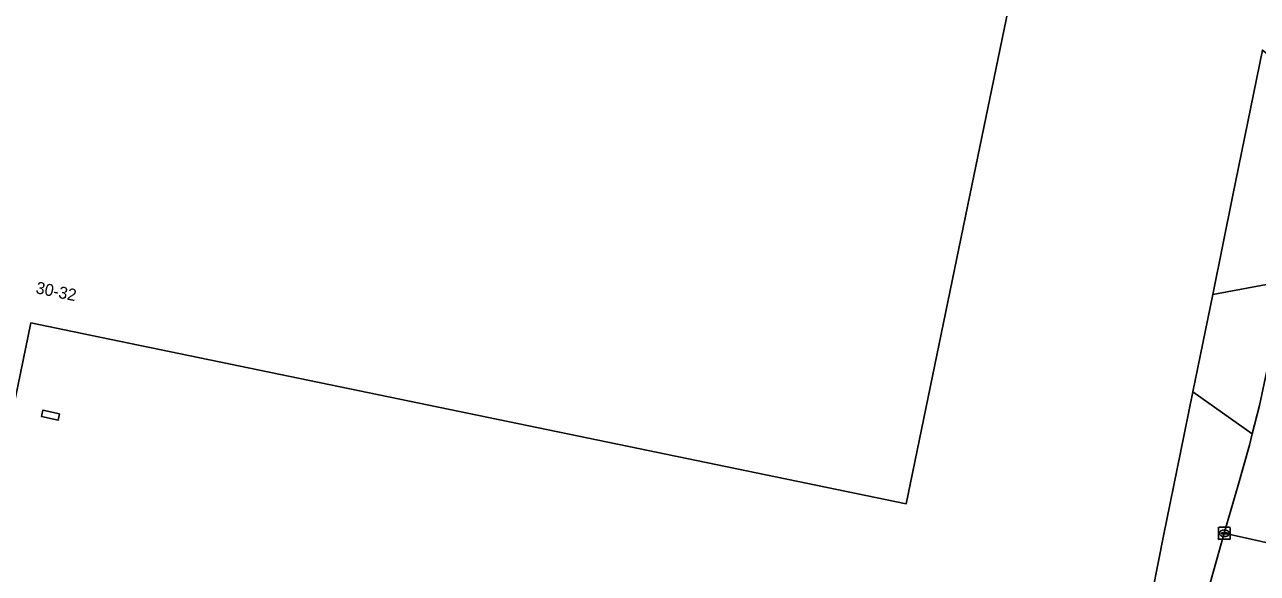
# Model space of a CAD drawing. Extents: x 157692 to 159674, y 381452 to 383291.
# Drawn here: x 158104.5 to 158207.7, y 382218.4 to 382264.3 of the extents above; entities that cross this region are included whole.
import ezdxf

# ---------------------------------------------------------------- set-up
doc = ezdxf.new("R2010")
doc.units = 0
for name, color, linetype in [('IMGEO_Erf', 7, 'Continuous'), ('IMGEO_Kolk', 7, 'Continuous'), ('IMGEO_Pand', 7, 'Continuous'), ('IMGEO_Pand_nummerreeks', 7, 'Continuous'), ('IMGEO_Rijbaan_lokaal_gesloten', 7, 'Continuous'), ('IMGEO_Voetpad_open', 7, 'Continuous')]:
    doc.layers.add(name, color=color, linetype=linetype)

msp = doc.modelspace()

# ---------------------------------------------------------------- linework, layer by layer
at = {"layer": 'IMGEO_Erf'}
msp.add_lwpolyline([(157882.04, 382363.73), (157890.31, 382303.27), (157892.25, 382289.09), (157893.24, 382282.29), (157893.69, 382278.44), (157908.35, 382268.17), (157916.85, 382263.75), (157928.76, 382257.88), (157939.46, 382250.49), (158076.24, 382222.29), (158077.52, 382222.1), (158103.67, 382210.06), (158178.42, 382194.72), (158193.12, 382191.69), (158194.23, 382193.79), (158194.66, 382195.85), (158197.12, 382207.67), (158199.84, 382221.5), (158201.26, 382228.47), (158202.31, 382233.55), (158203.97, 382241.69), (158205.66, 382250), (158208.13, 382262.14)], dxfattribs=at)
for points in [[(158191.55, 382288.32), (158183.63, 382250), (158178.3, 382224.18), (158109.97, 382238.3), (158105, 382239.32), (158103.5, 382231.98), (158081.67, 382236.49), (158081.85, 382237.37), (158078.93, 382237.98), (158078.68, 382236.85), (158053.51, 382242.03), (158053.56, 382242.29), (158042.93, 382244.5), (158044.57, 382252.45), (158045.53, 382257.07), (158056.12, 382254.86), (158068.35, 382313.75)], [(158107.41, 382231.72), (158107.3, 382231.19), (158105.89, 382231.49), (158106, 382232.01)]]:
    msp.add_lwpolyline(points, close=True, dxfattribs=at)
at = {"layer": 'IMGEO_Kolk'}
for p, q in [((158204.44, 382221.28), (158204.44, 382222.13)), ((158204.51, 382222.21), (158205.36, 382222.21)), ((158205.44, 382222.13), (158205.44, 382221.28)), ((158205.36, 382221.21), (158204.51, 382221.21)), ((158204.7, 382221.7), (158204.7, 382221.71)), ((158204.74, 382221.75), (158205.14, 382221.75)), ((158205.13, 382221.66), (158204.74, 382221.66)), ((158204.95, 382221.43), (158204.92, 382221.43)), ((158204.93, 382221.99), (158204.95, 382221.99)), ((158205.18, 382221.71), (158205.18, 382221.7))]:
    msp.add_line(p, q, dxfattribs=at)
for points in [[(158204.44, 382221.28), (158204.44, 382222.13)], [(158204.51, 382222.21), (158205.36, 382222.21)], [(158205.44, 382222.13), (158205.44, 382221.28)], [(158205.36, 382221.21), (158204.51, 382221.21)]]:
    msp.add_lwpolyline(points, dxfattribs=at)
for centre, radius, start, end in [((158204.51, 382222.13), 0.0765, 91.552, 178.448), ((158204.51, 382222.13), 0.0765, 91.552, 178.448), ((158205.36, 382222.13), 0.0765, 1.552, 88.448), ((158205.36, 382222.13), 0.0765, 1.552, 88.448), ((158204.51, 382221.28), 0.0765, 181.552, 268.448), ((158204.51, 382221.28), 0.0765, 181.552, 268.448), ((158204.74, 382221.71), 0.0403, 85.8775, 175.7526), ((158204.73, 382221.7), 0.0366, 178.938, 274.7102), ((158205.14, 382221.71), 0.043, 264.8664, 352.4533), ((158205.14, 382221.71), 0.0386, 1.7309, 96.639), ((158205.36, 382221.28), 0.0765, 271.552, 358.448), ((158205.36, 382221.28), 0.0765, 271.552, 358.448)]:
    msp.add_arc(centre, radius, start, end, dxfattribs=at)
for centre, major_axis, ratio, start_param, end_param in [((158204.92, 382221.71), (-0.387, 0.002), 0.722429, 4.712389, 7.853982), ((158204.95, 382221.71), (-0.39, 0.002), 0.717154, 1.570796, 4.712389)]:
    msp.add_ellipse(centre, major_axis=major_axis, ratio=ratio, start_param=start_param, end_param=end_param, dxfattribs=at)
at = {"layer": 'IMGEO_Pand'}
for points in [[(158183.63, 382250), (158191.55, 382288.32), (158068.35, 382313.75), (158056.12, 382254.86), (158045.53, 382257.07), (158044.57, 382252.45), (158042.93, 382244.5), (158053.56, 382242.29), (158053.51, 382242.03), (158078.68, 382236.85), (158078.93, 382237.98), (158081.85, 382237.37), (158081.67, 382236.49), (158103.5, 382231.98), (158105, 382239.32), (158109.97, 382238.3), (158178.3, 382224.18)], [(158107.41, 382231.72), (158106, 382232.01), (158105.89, 382231.49), (158107.3, 382231.19)]]:
    msp.add_lwpolyline(points, close=True, dxfattribs=at)
at = {"layer": 'IMGEO_Rijbaan_lokaal_gesloten'}
for points in [[(158230.77, 382343.3), (158229.19, 382335.67), (158226.82, 382324.22), (158222.49, 382303.2), (158218.64, 382284.56), (158216.23, 382272.75), (158215.93, 382271.28), (158213.67, 382260.16), (158213.26, 382258.27), (158211.57, 382250), (158210.06, 382242.66), (158207.89, 382232.4), (158207.28, 382230.02), (158207.04, 382229.09), (158206.11, 382225.75), (158204.93, 382221.71), (158214.3, 382219.64)], [(158214.3, 382219.64), (158204.93, 382221.71), (158201.36, 382209.01), (158200.36, 382205.74), (158197.34, 382195.32), (158197.06, 382194.34)]]:
    msp.add_lwpolyline(points, dxfattribs=at)
at = {"layer": 'IMGEO_Voetpad_open'}
for points in [[(158211.57, 382250), (158213.26, 382258.27), (158212.87, 382258.4), (158208.13, 382262.14), (158205.66, 382250), (158203.97, 382241.69), (158209.66, 382242.74), (158210.06, 382242.66)], [(158207.89, 382232.4), (158210.06, 382242.66), (158209.66, 382242.74), (158203.97, 382241.69), (158202.31, 382233.55), (158207.28, 382230.02)]]:
    msp.add_lwpolyline(points, close=True, dxfattribs=at)
for points in [[(158204.93, 382221.71), (158206.11, 382225.75), (158207.04, 382229.09), (158207.28, 382230.02), (158202.31, 382233.55), (158201.26, 382228.47), (158199.84, 382221.5), (158197.12, 382207.67), (158194.66, 382195.85), (158194.23, 382193.79), (158193.12, 382191.69), (158195.59, 382191.72)], [(158197.06, 382194.34), (158197.34, 382195.32), (158200.36, 382205.74), (158201.36, 382209.01), (158204.93, 382221.71)]]:
    msp.add_lwpolyline(points, dxfattribs=at)

# ---------------------------------------------------------------- texts
at = {"layer": 'IMGEO_Pand_nummerreeks'}
msp.add_text('30-32', height=1, rotation=348.4728, dxfattribs=at).set_placement((158105.36, 382241.81))

doc.saveas('drawing.dxf')
